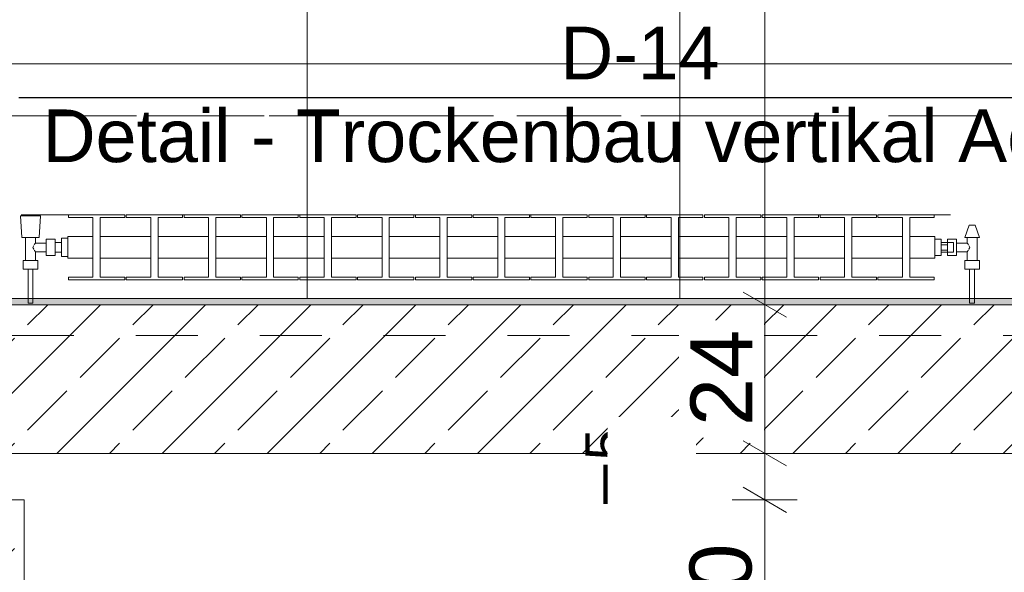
# Model space of a CAD drawing. Header units: metres. Extents: x -4 to 100, y -11 to 17.
# Tile 473 of 656: x 44.578 to 46.167, y -0.187 to 0.705. Entities that reach past the tile are written whole.
import ezdxf

# ---------------------------------------------------------------- set-up
doc = ezdxf.new("R2010")
doc.units = ezdxf.units.M
doc.header["$MEASUREMENT"] = 0
for name, pattern in [('Achse', [0.2, 0.1, -0.05, 0, -0.05]), ('Strichlinie doppelt', [0.546806, 0.264583, -0.105833, 0.070556, -0.105833]), ('Strichlinie eng', [0.115, 0.075, -0.04]), ('Untersicht', [0.1, 0.075, -0.025]), ('Wipeout_Contour', [1, 0, -1])]:
    doc.linetypes.add(name, pattern=pattern)
for name, color, linetype in [('152 - Bemaßung_ Beschriftung.Ausbau', 7, 'Continuous'), ('208 - Marker.Detail', 7, 'Continuous'), ('451 - Universal.Achsen Raster', 7, 'Continuous'), ('603 - Struktur.Bodenplatte_ Decke Roh', 7, 'Continuous'), ('605 - Struktur.Wand Innen', 7, 'Continuous'), ('607 - Struktur.Stütze', 7, 'Continuous'), ('608 - Struktur.Träger', 7, 'Continuous'), ('Neubau_152 - Bemaßung_ Beschriftung.Ausbau', 7, 'Continuous'), ('Neubau_650 - Abdeckung.Fußboden Aufbau', 7, 'Continuous'), ('Neubau_653 - Abdeckung.TB Verkofferung', 7, 'Continuous'), ('Neubau_801 - HKLSE.Heizung_ Klima_ Lüftung', 7, 'Continuous')]:
    doc.layers.add(name, color=color, linetype=linetype)
doc.styles.add('ERSTELLTER_STIL_2', font='txt')
doc.dimstyles.new('ERSTELLTER_STIL__3', dxfattribs={"dimtxt": 0.1, "dimasz": 0.0532, "dimexe": 0.18, "dimexo": 0.0625, "dimgap": 0, "dimtad": 1, "dimzin": 0, "dimdsep": 46, "dimtxsty": 'ERSTELLTER_STIL_2', "dimblk": 'ARROWHEAD_2', "dimblk1": 'ARROWHEAD_2', "dimblk2": 'ARROWHEAD_2', "dimcen": 0.09, "dimse1": 1, "dimse2": 1, "dimclrd": 7, "dimclre": 7, "dimclrt": 7, "dimazin": 0, "dimtfac": 1, "dimtdec": 4, "dimtmove": 0, "dimatfit": 3, "dimfxl": 1, "dimtolj": 1, "dimtzin": 0, "dimarcsym": 0})
doc.dimstyles.new('ERSTELLTER_STIL__4', dxfattribs={"dimtxt": 0.1, "dimasz": 0.0532, "dimexe": 0.18, "dimexo": 0.0625, "dimgap": 0, "dimtad": 1, "dimzin": 0, "dimdsep": 46, "dimtxsty": 'ERSTELLTER_STIL_2', "dimblk": 'ARROWHEAD_2', "dimblk1": 'ARROWHEAD_2', "dimblk2": 'ARROWHEAD_2', "dimcen": 0.09, "dimse1": 1, "dimse2": 1, "dimclrd": 7, "dimclre": 7, "dimclrt": 7, "dimazin": 0, "dimtfac": 1, "dimtdec": 4, "dimtmove": 2, "dimatfit": 3, "dimfxl": 1, "dimtolj": 1, "dimtzin": 0, "dimarcsym": 0})
doc.dimstyles.new('ERSTELLTER_STIL__5', dxfattribs={"dimtxt": 0.1, "dimasz": 0.0532, "dimexe": 0.18, "dimexo": 0.0625, "dimgap": 0, "dimtad": 1, "dimtih": 1, "dimtoh": 1, "dimzin": 0, "dimdsep": 46, "dimtxsty": 'ERSTELLTER_STIL_2', "dimblk": 'ARROWHEAD_2', "dimblk1": 'ARROWHEAD_2', "dimblk2": 'ARROWHEAD_2', "dimcen": 0.09, "dimse1": 1, "dimse2": 1, "dimclrd": 7, "dimclre": 7, "dimclrt": 7, "dimazin": 0, "dimtfac": 1, "dimtdec": 4, "dimtmove": 0, "dimatfit": 3, "dimfxl": 1, "dimtolj": 1, "dimtzin": 0, "dimarcsym": 0})
doc.dimstyles.new('ERSTELLTER_STIL__9', dxfattribs={"dimtxt": 0.18, "dimasz": 0.02736, "dimexe": 0.18, "dimexo": 0.0625, "dimgap": 0, "dimtad": 0, "dimtih": 1, "dimtoh": 1, "dimdec": 4, "dimzin": 0, "dimdsep": 46, "dimcen": 0.09, "dimadec": 0, "dimazin": 0, "dimtfac": 1, "dimtdec": 4, "dimtmove": 0, "dimatfit": 3, "dimldrblk": 'ARROWHEAD_11', "dimfxl": 1, "dimtolj": 1, "dimtzin": 0, "dimarcsym": 0})
pattern_1 = [(45, (0, 0), (-0.0848528, 0.0848528), []), (45, (-0.04243, 0.04243), (-0.0848528, 0.0848528), [0.09, -0.03])]

# ---------------------------------------------------------------- blocks, each defined once
blk = doc.blocks.new('ARROWHEAD_11')
at = {"color": 0, "linetype": 'Continuous', "lineweight": 0}
blk.add_line((0, 0), (-1, 0), dxfattribs=at)
at = {"color": 0, "linetype": 'Continuous', "lineweight": 0, "const_width": 0.25, "flags": 128}
blk.add_lwpolyline([(-0.125, 0, 1), (0.125, 0, 1)], format="xyb", close=True, dxfattribs=at)
blk = doc.blocks.new('*D467')
at = {"layer": '152 - Bemaßung_ Beschriftung.Ausbau', "color": 7, "linetype": 'Continuous', "lineweight": 5}
for p, q in [((43.74, -4.1125), (43.74, -4.0075)), ((43.1602, -4.025), (43.1198, -4.095)), ((43.7602, -4.025), (43.7198, -4.095)), ((43.14, -4.06), (43.74, -4.06)), ((43.74, -4.06), (53.1225, -4.06))]:
    blk.add_line(p, q, dxfattribs=at)
at = {"layer": '152 - Bemaßung_ Beschriftung.Ausbau', "color": 7, "lineweight": 5, "insert": (43.3641, -4.04), "char_height": 0.1, "attachment_point": 7, "style": 'ERSTELLTER_STIL_2'}
blk.add_mtext('\\A1;{\\pql;\\fArial|b0|i0|c0|p38;60}', dxfattribs=at)
blk = doc.blocks.new('ARROWHEAD_2')
at = {"color": 0, "linetype": 'Continuous', "lineweight": 0}
for p, q in [((-0.378, -0.655), (0.378, 0.655)), ((0, 0), (-1, 0))]:
    blk.add_line(p, q, dxfattribs=at)
blk = doc.blocks.new('*D468')
at = {"layer": '152 - Bemaßung_ Beschriftung.Ausbau', "color": 7, "linetype": 'Continuous', "lineweight": 5}
for p, q in [((53.1225, -4.1125), (53.1225, -4.0075)), ((43.7602, -4.025), (43.7198, -4.095)), ((53.1427, -4.025), (53.1023, -4.095)), ((43.74, -4.06), (53.1225, -4.06)), ((53.1225, -4.06), (55.15, -4.06))]:
    blk.add_line(p, q, dxfattribs=at)
at = {"layer": '152 - Bemaßung_ Beschriftung.Ausbau', "color": 7, "lineweight": 5, "insert": (48.2481, -4.0594), "char_height": 0.1, "attachment_point": 7, "style": 'ERSTELLTER_STIL_2'}
blk.add_mtext('\\A1;{\\pql;\\fArial|b0|i0|c0|p38;9,38\\fArial|b0|i0|c0|p38;\\A1{\\H.66x;\\S25^  ;}}', dxfattribs=at)
blk = doc.blocks.new('*D505')
at = {"layer": '152 - Bemaßung_ Beschriftung.Ausbau', "color": 7, "linetype": 'Continuous', "lineweight": 5}
for p, q in [((43.965, -4.6125), (43.965, -4.5075)), ((43.8852, -4.525), (43.8448, -4.595)), ((43.9852, -4.525), (43.9448, -4.595)), ((43.865, -4.56), (43.965, -4.56)), ((43.965, -4.56), (47.16, -4.56))]:
    blk.add_line(p, q, dxfattribs=at)
blk = doc.blocks.new('*D506')
at = {"layer": '152 - Bemaßung_ Beschriftung.Ausbau', "color": 7, "linetype": 'Continuous', "lineweight": 5}
for p, q in [((47.16, -4.6125), (47.16, -4.5075)), ((43.9852, -4.525), (43.9448, -4.595)), ((47.1802, -4.525), (47.1398, -4.595)), ((43.965, -4.56), (47.16, -4.56)), ((47.16, -4.56), (47.315, -4.56))]:
    blk.add_line(p, q, dxfattribs=at)
at = {"layer": '152 - Bemaßung_ Beschriftung.Ausbau', "color": 7, "lineweight": 5, "char_height": 0.1, "attachment_point": 7, "style": 'ERSTELLTER_STIL_2'}
for s, insert in [('\\A1;{\\pql;\\fArial|b0|i0|c0|p38;15\\fArial|b0|i0|c0|p38;\\A1{\\H.66x;\\S5^  ;}}', (46.9379, -4.5416)), ('\\A1;{\\pql;\\fArial|b0|i0|c0|p38;3,19\\fArial|b0|i0|c0|p38;\\A1{\\H.66x;\\S5^  ;}}', (45.3794, -4.5594)), ('\\A1;{\\pql;\\fArial|b0|i0|c0|p38;10}', (43.9852, -4.54))]:
    blk.add_mtext(s, dxfattribs=dict(at, insert=insert))
blk = doc.blocks.new('*D545')
at = {"layer": '152 - Bemaßung_ Beschriftung.Ausbau', "color": 7, "linetype": 'Continuous', "lineweight": 5}
for p, q in [((43.88, -5.1125), (43.88, -5.0075)), ((43.6002, -5.025), (43.5598, -5.095)), ((43.9002, -5.025), (43.8598, -5.095)), ((43.58, -5.06), (43.88, -5.06)), ((43.88, -5.06), (47.18, -5.06))]:
    blk.add_line(p, q, dxfattribs=at)
at = {"layer": '152 - Bemaßung_ Beschriftung.Ausbau', "color": 7, "lineweight": 5, "insert": (43.6541, -5.04), "char_height": 0.1, "attachment_point": 7, "style": 'ERSTELLTER_STIL_2'}
blk.add_mtext('\\A1;{\\pql;\\fArial|b0|i0|c0|p38;30}', dxfattribs=at)
blk = doc.blocks.new('*D546')
at = {"layer": '152 - Bemaßung_ Beschriftung.Ausbau', "color": 7, "linetype": 'Continuous', "lineweight": 5}
for p, q in [((47.18, -5.1125), (47.18, -5.0075)), ((43.9002, -5.025), (43.8598, -5.095)), ((47.2002, -5.025), (47.1598, -5.095)), ((43.88, -5.06), (47.18, -5.06)), ((47.18, -5.06), (47.48, -5.06))]:
    blk.add_line(p, q, dxfattribs=at)
at = {"layer": '152 - Bemaßung_ Beschriftung.Ausbau', "color": 7, "lineweight": 5, "insert": (45.397, -5.04), "char_height": 0.1, "attachment_point": 7, "style": 'ERSTELLTER_STIL_2'}
blk.add_mtext('\\A1;{\\pql;\\fArial|b0|i0|c0|p38;3,30}', dxfattribs=at)
blk = doc.blocks.new('*D562')
at = {"layer": '152 - Bemaßung_ Beschriftung.Ausbau', "color": 7, "linetype": 'Continuous', "lineweight": 5}
for p, q in [((-0.165, -6.1125), (-0.165, -6.0075)), ((62.425, -6.1125), (62.425, -6.0075)), ((-0.1448, -6.025), (-0.1852, -6.095)), ((62.4048, -6.095), (62.4452, -6.025)), ((-0.1992, -6.06), (-0.165, -6.06)), ((-0.165, -6.06), (62.425, -6.06)), ((62.425, -6.06), (62.4593, -6.06))]:
    blk.add_line(p, q, dxfattribs=at)
at = {"layer": '152 - Bemaßung_ Beschriftung.Ausbau', "color": 7, "lineweight": 5, "insert": (30.959, -6.04), "char_height": 0.1, "attachment_point": 7, "style": 'ERSTELLTER_STIL_2'}
blk.add_mtext('\\A1;{\\pql;\\fArial|b0|i0|c0|p38;62,59}', dxfattribs=at)
blk = doc.blocks.new('*D711')
at = {"layer": '152 - Bemaßung_ Beschriftung.Ausbau', "color": 7, "linetype": 'Continuous', "lineweight": 5}
for p, q in [((45.7453, -0.0498), (45.8153, -0.0902)), ((45.8328, -0.07), (45.7278, -0.07)), ((45.7803, -0.37), (45.7803, -0.07)), ((45.7453, -0.3498), (45.8153, -0.3902)), ((45.8328, -0.37), (45.7278, -0.37)), ((45.7803, -0.4042), (45.7803, -0.37))]:
    blk.add_line(p, q, dxfattribs=at)
at = {"layer": '152 - Bemaßung_ Beschriftung.Ausbau', "color": 7, "lineweight": 5, "char_height": 0.1, "attachment_point": 7, "rotation": 90, "style": 'ERSTELLTER_STIL_2'}
for s, insert in [('\\A1;{\\pql;\\fArial|b0|i0|c0|p38;7\\fArial|b0|i0|c0|p38;\\A1{\\H.66x;\\S5^  ;}}', (45.649, -0.0839)), ('\\A1;{\\pql;\\fArial|b0|i0|c0|p38;30}', (45.7603, -0.2959))]:
    blk.add_mtext(s, dxfattribs=dict(at, insert=insert))
at = {"color": 254, "linetype": 'Wipeout_Contour', "lineweight": 0, "ltscale": 182.403055}
blk.add_wipeout([(45.6694, -0.1053), (45.6694, 0.0635), (45.5265, 0.0635), (45.5265, -0.1053)], dxfattribs=at).dxf.layer = '152 - Bemaßung_ Beschriftung.Ausbau'
blk = doc.blocks.new('*D712')
at = {"layer": '152 - Bemaßung_ Beschriftung.Ausbau', "color": 7, "linetype": 'Continuous', "lineweight": 5}
for p, q in [((45.7453, 0.0252), (45.8153, -0.0152)), ((45.7803, -0.07), (45.7803, 0.005)), ((45.7453, -0.0498), (45.8153, -0.0902)), ((45.8328, -0.07), (45.7278, -0.07))]:
    blk.add_line(p, q, dxfattribs=at)
at = {"color": 254, "linetype": 'Wipeout_Contour', "lineweight": 0, "ltscale": 182.403055}
blk.add_wipeout([(45.6694, -0.1053), (45.6694, 0.0635), (45.5265, 0.0635), (45.5265, -0.1053)], dxfattribs=at).dxf.layer = '152 - Bemaßung_ Beschriftung.Ausbau'
blk = doc.blocks.new('*D713')
at = {"layer": '152 - Bemaßung_ Beschriftung.Ausbau', "color": 7, "linetype": 'Continuous', "lineweight": 5}
for p, q in [((45.7803, 0.245), (45.7803, 3.72)), ((45.7453, 0.2652), (45.8153, 0.2248)), ((45.8328, 0.245), (45.7278, 0.245)), ((45.7803, 0.005), (45.7803, 0.245)), ((45.7453, 0.0252), (45.8153, -0.0152)), ((45.8328, 0.005), (45.7278, 0.005)), ((45.7803, -0.07), (45.7803, 0.005))]:
    blk.add_line(p, q, dxfattribs=at)
at = {"color": 254, "linetype": 'Wipeout_Contour', "lineweight": 0, "ltscale": 182.403055}
blk.add_wipeout([(45.6694, -0.1053), (45.6694, 0.0635), (45.5265, 0.0635), (45.5265, -0.1053)], dxfattribs=at).dxf.layer = '152 - Bemaßung_ Beschriftung.Ausbau'
at = {"color": 254, "linetype": 'Wipeout_Contour', "lineweight": 0, "ltscale": 182.853328}
blk.add_wipeout([(45.7791, 0.0304), (45.7791, 0.2196), (45.6416, 0.2196), (45.6416, 0.0304)], dxfattribs=at).dxf.layer = '152 - Bemaßung_ Beschriftung.Ausbau'
at = {"layer": '152 - Bemaßung_ Beschriftung.Ausbau', "color": 7, "lineweight": 5, "insert": (45.7603, 0.0491), "char_height": 0.1, "attachment_point": 7, "rotation": 90, "style": 'ERSTELLTER_STIL_2'}
blk.add_mtext('\\A1;{\\pql;\\fArial|b0|i0|c0|p38;24}', dxfattribs=at)
blk = doc.blocks.new('*D714')
at = {"layer": '152 - Bemaßung_ Beschriftung.Ausbau', "color": 7, "linetype": 'Continuous', "lineweight": 5}
for p, q in [((45.7453, 3.7402), (45.8153, 3.6998)), ((45.8328, 3.72), (45.7278, 3.72)), ((45.7803, 0.245), (45.7803, 3.72)), ((45.7453, 0.2652), (45.8153, 0.2248))]:
    blk.add_line(p, q, dxfattribs=at)
at = {"layer": '152 - Bemaßung_ Beschriftung.Ausbau', "color": 7, "lineweight": 5, "char_height": 0.1, "attachment_point": 7, "rotation": 90, "style": 'ERSTELLTER_STIL_2'}
for s, insert in [('\\A1;{\\pql;\\fArial|b0|i0|c0|p38;17\\fArial|b0|i0|c0|p38;\\A1{\\H.66x;\\S5^  ;}}', (45.7614, 3.4979)), ('\\A1;{\\pql;\\fArial|b0|i0|c0|p38;3,47\\fArial|b0|i0|c0|p38;\\A1{\\H.66x;\\S5^  ;}}', (45.7797, 1.7235))]:
    blk.add_mtext(s, dxfattribs=dict(at, insert=insert))
blk = doc.blocks.new('*D719')
at = {"layer": '152 - Bemaßung_ Beschriftung.Ausbau', "color": 7, "linetype": 'Continuous', "lineweight": 5}
for p, q in [((44.3062, 0.8602), (44.3762, 0.8198)), ((44.3412, 0.71), (44.3412, 0.84)), ((44.3062, 0.7302), (44.3762, 0.6898))]:
    blk.add_line(p, q, dxfattribs=at)
blk = doc.blocks.new('*D749')
at = {"layer": '152 - Bemaßung_ Beschriftung.Ausbau', "color": 7, "linetype": 'Continuous', "lineweight": 5}
for p, q in [((44.13, -5.6125), (44.13, -5.5075)), ((43.9102, -5.525), (43.8698, -5.595)), ((44.1502, -5.525), (44.1098, -5.595)), ((43.89, -5.56), (44.13, -5.56)), ((44.13, -5.56), (52.1, -5.56))]:
    blk.add_line(p, q, dxfattribs=at)
at = {"layer": '152 - Bemaßung_ Beschriftung.Ausbau', "color": 7, "lineweight": 5, "insert": (43.9341, -5.54), "char_height": 0.1, "attachment_point": 7, "style": 'ERSTELLTER_STIL_2'}
blk.add_mtext('\\A1;{\\pql;\\fArial|b0|i0|c0|p38;24}', dxfattribs=at)
blk = doc.blocks.new('*D750')
at = {"layer": '152 - Bemaßung_ Beschriftung.Ausbau', "color": 7, "linetype": 'Continuous', "lineweight": 5}
for p, q in [((52.1, -5.6125), (52.1, -5.5075)), ((44.1502, -5.525), (44.1098, -5.595)), ((52.1202, -5.525), (52.0798, -5.595)), ((44.13, -5.56), (52.1, -5.56)), ((52.1, -5.56), (52.285, -5.56))]:
    blk.add_line(p, q, dxfattribs=at)
at = {"layer": '152 - Bemaßung_ Beschriftung.Ausbau', "color": 7, "lineweight": 5, "char_height": 0.1, "attachment_point": 7, "style": 'ERSTELLTER_STIL_2'}
for s, insert in [('\\A1;{\\pql;\\fArial|b0|i0|c0|p38;18\\fArial|b0|i0|c0|p38;\\A1{\\H.66x;\\S5^  ;}}', (52.0931, -5.5521)), ('\\A1;{\\pql;\\fArial|b0|i0|c0|p38;7,97}', (47.982, -5.54))]:
    blk.add_mtext(s, dxfattribs=dict(at, insert=insert))

msp = doc.modelspace()

# ---------------------------------------------------------------- hatches: boundary and pattern name
at = {"layer": '605 - Struktur.Wand Innen', "linetype": 'Continuous', "lineweight": 0, "true_color": 0x000000}
h = msp.add_hatch(dxfattribs=at)
h.set_pattern_fill('Gips_0001', color=18, style=0, pattern_type=2)
h.set_pattern_definition([(45, (0, 0), (-0.01767767, 0.01767767), [0, -0.025])])
h.paths.add_polyline_path([(44.14, 0.245), (47.17, 0.245), (47.17, 0.255), (44.14, 0.255)])
h = msp.add_hatch(dxfattribs=at)
h.set_pattern_fill('Beton__Stahlbeton_0001', color=18, style=0, pattern_type=2)
h.set_pattern_definition(pattern_1)
h.paths.add_polyline_path([(44.14, 0.005), (52.295, 0.005), (52.295, 0.245), (44.14, 0.245)])
at = {"layer": '607 - Struktur.Stütze', "linetype": 'Continuous', "lineweight": 0, "true_color": 0x000000}
h = msp.add_hatch(dxfattribs=at)
h.set_pattern_fill('Beton__Stahlbeton_0001', color=18, style=0, pattern_type=2)
h.set_pattern_definition(pattern_1)
h.paths.add_polyline_path([(44.585, -0.37), (44.585, -0.07), (44.135, -0.07), (44.135, -0.37)])
at = {"layer": 'Neubau_650 - Abdeckung.Fußboden Aufbau', "linetype": 'Continuous', "lineweight": 13, "true_color": 0xafafaf}
h = msp.add_hatch(dxfattribs=at)
h.set_pattern_fill('Raster_60x60_Fuge_2mm_0001', color=253, style=0, pattern_type=2)
h.set_pattern_definition([(0, (46.245, 3.6435), (0, 0.602), []), (90, (46.245, 3.6435), (-0.602, 0), [])])
h.paths.add_polyline_path([(47.16, 3.72), (43.965, 3.72), (43.965, 0.505), (44.215, 0.505), (44.215, 0.255), (47.16, 0.255)])

# ---------------------------------------------------------------- linework, layer by layer
at = {"layer": '208 - Marker.Detail', "color": 30, "linetype": 'Continuous', "lineweight": 25, "true_color": 0xff6e00}
msp.add_line((44.576, 0.5796), (46.576, 0.5796), dxfattribs=at)
at = {"layer": '451 - Universal.Achsen Raster', "color": 160, "linetype": 'Strichlinie doppelt', "lineweight": 9, "true_color": 0x3232ff}
msp.add_line((64.935, 0.55), (-3.175, 0.55), dxfattribs=at)
at = {"layer": '603 - Struktur.Bodenplatte_ Decke Roh', "color": 7, "linetype": 'Strichlinie eng', "lineweight": 18, "flags": 128}
msp.add_lwpolyline([(55.11, 0.005), (43.89, 0.005)], dxfattribs=at)
at = {"layer": '605 - Struktur.Wand Innen', "color": 7, "linetype": 'Continuous', "lineweight": 13}
msp.add_line((52.295, 0.245), (44.14, 0.245), dxfattribs=at)
at = {"layer": '605 - Struktur.Wand Innen', "color": 7, "linetype": 'Continuous', "lineweight": 5, "flags": 128}
msp.add_lwpolyline([(47.17, 0.255), (44.14, 0.255)], dxfattribs=at)
at = {"layer": '605 - Struktur.Wand Innen', "color": 7, "linetype": 'Continuous', "lineweight": 18, "flags": 128}
msp.add_lwpolyline([(52.1, 0.005), (44.14, 0.005)], dxfattribs=at)
at = {"layer": '605 - Struktur.Wand Innen', "color": 7, "linetype": 'Continuous', "lineweight": 13, "flags": 128}
msp.add_lwpolyline([(44.14, 0.005), (52.295, 0.005)], dxfattribs=at)
at = {"layer": '607 - Struktur.Stütze', "color": 7, "linetype": 'Continuous', "lineweight": 13, "flags": 128}
msp.add_lwpolyline([(44.585, -0.37), (44.585, -0.07), (44.135, -0.07), (44.135, -0.37)], close=True, dxfattribs=at)
at = {"layer": '608 - Struktur.Träger', "color": 7, "linetype": 'Achse', "lineweight": 9}
msp.add_line((0.38, 0.55), (61.88, 0.55), dxfattribs=at)
at = {"layer": '608 - Struktur.Träger', "color": 7, "linetype": 'Untersicht', "lineweight": 13}
msp.add_line((0.38, 0.39), (61.88, 0.39), dxfattribs=at)
at = {"layer": 'Neubau_650 - Abdeckung.Fußboden Aufbau', "color": 1, "linetype": 'Continuous', "lineweight": 13, "flags": 128}
msp.add_lwpolyline([(47.16, 3.72), (47.16, 0.255), (44.215, 0.255), (44.215, 0.505), (43.965, 0.505), (43.965, 3.72), (45.86, 3.72)], dxfattribs=at)
at = {"layer": 'Neubau_653 - Abdeckung.TB Verkofferung', "color": 1, "linetype": 'Untersicht', "lineweight": 9}
msp.add_line((43.965, 0.195), (51.8, 0.195), dxfattribs=at)
at = {"layer": 'Neubau_801 - HKLSE.Heizung_ Klima_ Lüftung', "color": 1, "linetype": 'Continuous', "lineweight": 5}
for p, q in [((44.5837, 0.3885), (44.579, 0.3885)), ((44.579, 0.3885), (44.5837, 0.3885)), ((44.581, 0.3535), (44.579, 0.3885)), ((44.595, 0.3885), (44.5837, 0.3885)), ((44.5837, 0.3885), (44.595, 0.3885)), ((44.6063, 0.3885), (44.595, 0.3885)), ((44.595, 0.3885), (44.6063, 0.3885)), ((44.6063, 0.3885), (44.611, 0.3885)), ((44.611, 0.3885), (44.6063, 0.3885)), ((44.609, 0.3535), (44.611, 0.3885)), ((44.6562, 0.39), (44.7472, 0.39)), ((44.6562, 0.3856), (44.6562, 0.39)), ((44.6562, 0.39), (44.7472, 0.39)), ((44.6562, 0.3856), (44.6562, 0.39)), ((44.6958, 0.3856), (44.6562, 0.3856)), ((44.6958, 0.2894), (44.6958, 0.3856)), ((44.7472, 0.3856), (44.7075, 0.3856)), ((44.7075, 0.3856), (44.7075, 0.2894)), ((44.7472, 0.39), (44.7472, 0.3856)), ((44.7495, 0.39), (44.8405, 0.39)), ((44.7495, 0.3856), (44.7495, 0.39)), ((44.7495, 0.39), (44.8405, 0.39)), ((44.7495, 0.3856), (44.7495, 0.39)), ((44.7892, 0.3856), (44.7495, 0.3856)), ((44.7892, 0.2894), (44.7892, 0.3856)), ((44.8405, 0.3856), (44.8008, 0.3856)), ((44.8008, 0.3856), (44.8008, 0.2894)), ((44.8405, 0.39), (44.8405, 0.3856)), ((44.8405, 0.39), (44.8405, 0.3856)), ((44.8428, 0.39), (44.9338, 0.39)), ((44.8428, 0.39), (44.9338, 0.39)), ((44.8428, 0.3856), (44.8428, 0.39)), ((44.8825, 0.3856), (44.8428, 0.3856)), ((44.8825, 0.2894), (44.8825, 0.3856)), ((44.9338, 0.3856), (44.8942, 0.3856)), ((44.8942, 0.3856), (44.8942, 0.2894)), ((44.9338, 0.39), (44.9338, 0.3856)), ((44.9338, 0.39), (44.9338, 0.3856)), ((44.9362, 0.39), (45.0272, 0.39)), ((44.9362, 0.39), (45.0272, 0.39)), ((44.9362, 0.3856), (44.9362, 0.39)), ((44.9758, 0.3856), (44.9362, 0.3856)), ((44.9758, 0.2894), (44.9758, 0.3856)), ((45.0272, 0.3856), (44.9875, 0.3856)), ((44.9875, 0.3856), (44.9875, 0.2894)), ((45.0272, 0.39), (45.0272, 0.3856)), ((45.0295, 0.39), (45.1205, 0.39)), ((45.0295, 0.3856), (45.0295, 0.39)), ((45.0295, 0.39), (45.1205, 0.39)), ((45.0295, 0.3856), (45.0295, 0.39)), ((45.0692, 0.3856), (45.0295, 0.3856)), ((45.0692, 0.2894), (45.0692, 0.3856)), ((45.1205, 0.3856), (45.0808, 0.3856)), ((45.0808, 0.3856), (45.0808, 0.2894)), ((45.1205, 0.39), (45.1205, 0.3856)), ((45.1205, 0.39), (45.1205, 0.3856)), ((45.1228, 0.39), (45.2138, 0.39)), ((45.1228, 0.39), (45.2138, 0.39)), ((45.1228, 0.3856), (45.1228, 0.39)), ((45.1625, 0.3856), (45.1228, 0.3856)), ((45.1625, 0.2894), (45.1625, 0.3856)), ((45.2138, 0.3856), (45.1742, 0.3856)), ((45.1742, 0.3856), (45.1742, 0.2894)), ((45.2138, 0.39), (45.2138, 0.3856)), ((45.2162, 0.39), (45.3072, 0.39)), ((45.2162, 0.3856), (45.2162, 0.39)), ((45.2162, 0.39), (45.3072, 0.39)), ((45.2162, 0.3856), (45.2162, 0.39)), ((45.2558, 0.3856), (45.2162, 0.3856)), ((45.2558, 0.2894), (45.2558, 0.3856)), ((45.3072, 0.3856), (45.2675, 0.3856)), ((45.2675, 0.3856), (45.2675, 0.2894)), ((45.3072, 0.39), (45.3072, 0.3856)), ((45.3095, 0.39), (45.4005, 0.39)), ((45.3095, 0.39), (45.4005, 0.39)), ((45.3095, 0.3856), (45.3095, 0.39)), ((45.3492, 0.3856), (45.3095, 0.3856)), ((45.3492, 0.2894), (45.3492, 0.3856)), ((45.4005, 0.3856), (45.3608, 0.3856)), ((45.3608, 0.3856), (45.3608, 0.2894)), ((45.4005, 0.39), (45.4005, 0.3856)), ((45.4005, 0.39), (45.4005, 0.3856)), ((45.4028, 0.39), (45.4938, 0.39)), ((45.4028, 0.39), (45.4938, 0.39)), ((45.4028, 0.3856), (45.4028, 0.39)), ((45.4425, 0.3856), (45.4028, 0.3856)), ((45.4425, 0.2894), (45.4425, 0.3856)), ((45.4938, 0.3856), (45.4542, 0.3856)), ((45.4542, 0.3856), (45.4542, 0.2894)), ((45.4938, 0.39), (45.4938, 0.3856)), ((45.4938, 0.39), (45.4938, 0.3856)), ((45.4962, 0.39), (45.5872, 0.39)), ((45.4962, 0.3856), (45.4962, 0.39)), ((45.4962, 0.39), (45.5872, 0.39)), ((45.4962, 0.3856), (45.4962, 0.39)), ((45.5358, 0.3856), (45.4962, 0.3856)), ((45.5358, 0.2894), (45.5358, 0.3856)), ((45.5872, 0.3856), (45.5475, 0.3856)), ((45.5475, 0.3856), (45.5475, 0.2894)), ((45.5872, 0.39), (45.5872, 0.3856)), ((45.5895, 0.39), (45.6805, 0.39)), ((45.5895, 0.39), (45.6805, 0.39)), ((45.5895, 0.3856), (45.5895, 0.39)), ((45.6292, 0.3856), (45.5895, 0.3856)), ((45.6292, 0.2894), (45.6292, 0.3856)), ((45.6805, 0.3856), (45.6408, 0.3856)), ((45.6408, 0.3856), (45.6408, 0.2894)), ((45.6805, 0.39), (45.6805, 0.3856)), ((45.6828, 0.39), (45.7738, 0.39)), ((45.6828, 0.39), (45.7738, 0.39)), ((45.6828, 0.3856), (45.6828, 0.39)), ((45.7225, 0.3856), (45.6828, 0.3856)), ((45.7225, 0.2894), (45.7225, 0.3856)), ((45.7738, 0.3856), (45.7342, 0.3856)), ((45.7342, 0.3856), (45.7342, 0.2894)), ((45.7738, 0.39), (45.7738, 0.3856)), ((45.7738, 0.39), (45.7738, 0.3856)), ((45.7762, 0.39), (45.8672, 0.39)), ((45.7762, 0.3856), (45.7762, 0.39)), ((45.7762, 0.39), (45.8672, 0.39)), ((45.7762, 0.3856), (45.7762, 0.39)), ((45.8158, 0.3856), (45.7762, 0.3856)), ((45.8158, 0.2894), (45.8158, 0.3856)), ((45.8672, 0.3856), (45.8275, 0.3856)), ((45.8275, 0.3856), (45.8275, 0.2894)), ((45.8672, 0.39), (45.8672, 0.3856)), ((45.8695, 0.39), (45.9605, 0.39)), ((45.8695, 0.3856), (45.8695, 0.39)), ((45.8695, 0.39), (45.9605, 0.39)), ((45.8695, 0.3856), (45.8695, 0.39)), ((45.9092, 0.3856), (45.8695, 0.3856)), ((45.9092, 0.2894), (45.9092, 0.3856)), ((45.9605, 0.3856), (45.9208, 0.3856)), ((45.9208, 0.3856), (45.9208, 0.2894)), ((45.9605, 0.39), (45.9605, 0.3856)), ((45.9605, 0.39), (45.9605, 0.3856)), ((45.9628, 0.39), (46.0538, 0.39)), ((45.9628, 0.3856), (45.9628, 0.39)), ((45.9628, 0.39), (46.0538, 0.39)), ((45.9628, 0.3856), (45.9628, 0.39)), ((46.0025, 0.3856), (45.9628, 0.3856)), ((46.0025, 0.2894), (46.0025, 0.3856)), ((46.0538, 0.3856), (46.0142, 0.3856)), ((46.0142, 0.3856), (46.0142, 0.2894)), ((46.0538, 0.39), (46.0538, 0.3856)), ((46.103, 0.3535), (46.11, 0.3735)), ((46.11, 0.3735), (46.1115, 0.3735)), ((46.1115, 0.3735), (46.115, 0.3735)), ((46.115, 0.3735), (46.1185, 0.3735)), ((46.1185, 0.3735), (46.12, 0.3735)), ((46.127, 0.3535), (46.12, 0.3735)), ((44.5851, 0.3535), (44.581, 0.3535)), ((44.595, 0.3535), (44.5851, 0.3535)), ((44.587, 0.3165), (44.587, 0.3535)), ((44.6049, 0.3535), (44.595, 0.3535)), ((44.603, 0.3445), (44.603, 0.3535)), ((44.609, 0.3535), (44.6049, 0.3535)), ((44.62, 0.344), (44.62, 0.3505)), ((44.62, 0.3505), (44.635, 0.3505)), ((44.635, 0.344), (44.635, 0.3505)), ((44.645, 0.3375), (44.645, 0.3522)), ((44.645, 0.3522), (44.655, 0.3522)), ((44.645, 0.3522), (44.655, 0.3522)), ((44.645, 0.3375), (44.645, 0.3522)), ((44.645, 0.3522), (44.655, 0.3522)), ((44.645, 0.3522), (44.655, 0.3522)), ((44.655, 0.3499), (44.655, 0.355)), ((44.655, 0.355), (44.6958, 0.355)), ((44.655, 0.3375), (44.655, 0.3499)), ((44.7075, 0.355), (44.7892, 0.355)), ((44.8008, 0.355), (44.8825, 0.355)), ((44.8942, 0.355), (44.9758, 0.355)), ((44.9875, 0.355), (45.0692, 0.355)), ((45.0808, 0.355), (45.1625, 0.355)), ((45.1742, 0.355), (45.2558, 0.355)), ((45.2675, 0.355), (45.3492, 0.355)), ((45.3608, 0.355), (45.4425, 0.355)), ((45.4542, 0.355), (45.5358, 0.355)), ((45.5475, 0.355), (45.6292, 0.355)), ((45.6408, 0.355), (45.7225, 0.355)), ((45.7342, 0.355), (45.8158, 0.355)), ((45.8275, 0.355), (45.9092, 0.355)), ((45.9208, 0.355), (46.0025, 0.355)), ((46.0142, 0.355), (46.055, 0.355)), ((46.055, 0.3499), (46.055, 0.355)), ((46.055, 0.3505), (46.065, 0.3505)), ((46.055, 0.3505), (46.065, 0.3505)), ((46.055, 0.3505), (46.065, 0.3505)), ((46.055, 0.3505), (46.065, 0.3505)), ((46.055, 0.3375), (46.055, 0.3499)), ((46.065, 0.3375), (46.065, 0.3505)), ((46.075, 0.344), (46.075, 0.3505)), ((46.075, 0.3505), (46.075, 0.3455)), ((46.09, 0.3505), (46.075, 0.3505)), ((46.09, 0.344), (46.09, 0.3505)), ((46.103, 0.3535), (46.1065, 0.3535)), ((46.1065, 0.3535), (46.115, 0.3535)), ((46.107, 0.3445), (46.107, 0.3535)), ((46.115, 0.3535), (46.1235, 0.3535)), ((46.123, 0.3165), (46.123, 0.3535)), ((46.1235, 0.3535), (46.127, 0.3535)), ((44.5989, 0.3375), (44.6003, 0.3404)), ((44.6003, 0.3346), (44.5989, 0.3375)), ((44.6008, 0.3414), (44.6013, 0.3424)), ((44.6013, 0.3424), (44.603, 0.3445)), ((44.603, 0.3445), (44.62, 0.3445)), ((44.62, 0.331), (44.62, 0.344)), ((44.635, 0.3455), (44.645, 0.3455)), ((44.635, 0.331), (44.635, 0.344)), ((44.645, 0.3432), (44.645, 0.3455)), ((44.645, 0.3375), (44.645, 0.3432)), ((44.645, 0.3228), (44.645, 0.3375)), ((44.645, 0.3228), (44.645, 0.3375)), ((44.645, 0.3318), (44.645, 0.3375)), ((44.655, 0.3251), (44.655, 0.3375)), ((46.055, 0.3251), (46.055, 0.3375)), ((46.075, 0.3455), (46.065, 0.3455)), ((46.065, 0.3418), (46.075, 0.3418)), ((46.065, 0.3245), (46.065, 0.3375)), ((46.075, 0.3432), (46.075, 0.3455)), ((46.075, 0.3455), (46.085, 0.3455)), ((46.075, 0.3432), (46.075, 0.3455)), ((46.075, 0.3418), (46.075, 0.344)), ((46.075, 0.3375), (46.075, 0.3432)), ((46.075, 0.3418), (46.075, 0.3432)), ((46.075, 0.3375), (46.075, 0.3418)), ((46.075, 0.3332), (46.075, 0.3375)), ((46.075, 0.3318), (46.075, 0.3375)), ((46.085, 0.3432), (46.085, 0.3455)), ((46.085, 0.3375), (46.085, 0.3432)), ((46.085, 0.3318), (46.085, 0.3375)), ((46.107, 0.3445), (46.09, 0.3445)), ((46.09, 0.331), (46.09, 0.344)), ((46.1087, 0.3424), (46.107, 0.3445)), ((46.1092, 0.3414), (46.1087, 0.3424)), ((46.1111, 0.3375), (46.1097, 0.3404)), ((46.1097, 0.3346), (46.1111, 0.3375)), ((44.6013, 0.3326), (44.6008, 0.3336)), ((44.603, 0.3305), (44.6013, 0.3326)), ((44.603, 0.3165), (44.603, 0.3305)), ((44.603, 0.3305), (44.62, 0.3305)), ((44.62, 0.3245), (44.62, 0.331)), ((44.62, 0.3245), (44.635, 0.3245)), ((44.635, 0.3245), (44.635, 0.331)), ((44.635, 0.3295), (44.645, 0.3295)), ((44.645, 0.3295), (44.645, 0.3318)), ((44.645, 0.3228), (44.655, 0.3228)), ((44.645, 0.3228), (44.655, 0.3228)), ((44.655, 0.32), (44.655, 0.3251)), ((44.655, 0.32), (44.6958, 0.32)), ((44.7075, 0.32), (44.7892, 0.32)), ((44.8008, 0.32), (44.8825, 0.32)), ((44.8942, 0.32), (44.9758, 0.32)), ((44.9875, 0.32), (45.0692, 0.32)), ((45.0808, 0.32), (45.1625, 0.32)), ((45.1742, 0.32), (45.2558, 0.32)), ((45.2675, 0.32), (45.3492, 0.32)), ((45.3608, 0.32), (45.4425, 0.32)), ((45.4542, 0.32), (45.5358, 0.32)), ((45.5475, 0.32), (45.6292, 0.32)), ((45.6408, 0.32), (45.7225, 0.32)), ((45.7342, 0.32), (45.8158, 0.32)), ((45.8275, 0.32), (45.9092, 0.32)), ((45.9208, 0.32), (46.0025, 0.32)), ((46.0142, 0.32), (46.055, 0.32)), ((46.055, 0.32), (46.055, 0.3251)), ((46.055, 0.3245), (46.065, 0.3245)), ((46.065, 0.3332), (46.075, 0.3332)), ((46.075, 0.3295), (46.065, 0.3295)), ((46.075, 0.331), (46.075, 0.3332)), ((46.075, 0.3318), (46.075, 0.3332)), ((46.075, 0.3295), (46.075, 0.3318)), ((46.075, 0.3295), (46.075, 0.3318)), ((46.075, 0.3245), (46.075, 0.331)), ((46.075, 0.3295), (46.085, 0.3295)), ((46.075, 0.3295), (46.075, 0.3245)), ((46.09, 0.3245), (46.075, 0.3245)), ((46.085, 0.3295), (46.085, 0.3318)), ((46.09, 0.3245), (46.09, 0.331)), ((46.107, 0.3305), (46.09, 0.3305)), ((46.107, 0.3305), (46.1087, 0.3326)), ((46.107, 0.3165), (46.107, 0.3305)), ((46.1087, 0.3326), (46.1092, 0.3336)), ((44.589, 0.3165), (44.583, 0.3165)), ((44.583, 0.3025), (44.583, 0.3165)), ((44.589, 0.3025), (44.583, 0.3025)), ((44.601, 0.3165), (44.589, 0.3165)), ((44.601, 0.3025), (44.589, 0.3025)), ((44.591, 0.2475), (44.591, 0.3025)), ((44.5922, 0.3025), (44.591, 0.3025)), ((44.595, 0.3025), (44.5922, 0.3025)), ((44.5978, 0.3025), (44.595, 0.3025)), ((44.599, 0.3025), (44.5978, 0.3025)), ((44.599, 0.2475), (44.599, 0.3025)), ((44.607, 0.3165), (44.601, 0.3165)), ((44.607, 0.3025), (44.601, 0.3025)), ((44.607, 0.3025), (44.607, 0.3165)), ((46.103, 0.3165), (46.109, 0.3165)), ((46.103, 0.3025), (46.103, 0.3165)), ((46.103, 0.3025), (46.109, 0.3025)), ((46.109, 0.3165), (46.121, 0.3165)), ((46.109, 0.3025), (46.121, 0.3025)), ((46.111, 0.2475), (46.111, 0.3025)), ((46.111, 0.3025), (46.1122, 0.3025)), ((46.1122, 0.3025), (46.115, 0.3025)), ((46.115, 0.3025), (46.1178, 0.3025)), ((46.1178, 0.3025), (46.119, 0.3025)), ((46.119, 0.2475), (46.119, 0.3025)), ((46.121, 0.3165), (46.127, 0.3165)), ((46.121, 0.3025), (46.127, 0.3025)), ((46.127, 0.3025), (46.127, 0.3165)), ((44.6562, 0.285), (44.6562, 0.2894)), ((44.6562, 0.285), (44.6562, 0.2894)), ((44.6562, 0.2894), (44.6958, 0.2894)), ((44.7075, 0.2894), (44.7472, 0.2894)), ((44.7472, 0.2894), (44.7472, 0.285)), ((44.7495, 0.285), (44.7495, 0.2894)), ((44.7495, 0.285), (44.7495, 0.2894)), ((44.7495, 0.2894), (44.7892, 0.2894)), ((44.8008, 0.2894), (44.8405, 0.2894)), ((44.8405, 0.2894), (44.8405, 0.285)), ((44.8405, 0.2894), (44.8405, 0.285)), ((44.8428, 0.285), (44.8428, 0.2894)), ((44.8428, 0.2894), (44.8825, 0.2894)), ((44.8942, 0.2894), (44.9338, 0.2894)), ((44.9338, 0.2894), (44.9338, 0.285)), ((44.9338, 0.2894), (44.9338, 0.285)), ((44.9362, 0.285), (44.9362, 0.2894)), ((44.9362, 0.2894), (44.9758, 0.2894)), ((44.9875, 0.2894), (45.0272, 0.2894)), ((45.0272, 0.2894), (45.0272, 0.285)), ((45.0295, 0.285), (45.0295, 0.2894)), ((45.0295, 0.285), (45.0295, 0.2894)), ((45.0295, 0.2894), (45.0692, 0.2894)), ((45.0808, 0.2894), (45.1205, 0.2894)), ((45.1205, 0.2894), (45.1205, 0.285)), ((45.1205, 0.2894), (45.1205, 0.285)), ((45.1228, 0.285), (45.1228, 0.2894)), ((45.1228, 0.2894), (45.1625, 0.2894)), ((45.1742, 0.2894), (45.2138, 0.2894)), ((45.2138, 0.2894), (45.2138, 0.285)), ((45.2162, 0.285), (45.2162, 0.2894)), ((45.2162, 0.285), (45.2162, 0.2894)), ((45.2162, 0.2894), (45.2558, 0.2894)), ((45.2675, 0.2894), (45.3072, 0.2894)), ((45.3072, 0.2894), (45.3072, 0.285)), ((45.3095, 0.285), (45.3095, 0.2894)), ((45.3095, 0.2894), (45.3492, 0.2894)), ((45.3608, 0.2894), (45.4005, 0.2894)), ((45.4005, 0.2894), (45.4005, 0.285)), ((45.4005, 0.2894), (45.4005, 0.285)), ((45.4028, 0.285), (45.4028, 0.2894)), ((45.4028, 0.2894), (45.4425, 0.2894)), ((45.4542, 0.2894), (45.4938, 0.2894)), ((45.4938, 0.2894), (45.4938, 0.285)), ((45.4938, 0.2894), (45.4938, 0.285)), ((45.4962, 0.285), (45.4962, 0.2894)), ((45.4962, 0.285), (45.4962, 0.2894)), ((45.4962, 0.2894), (45.5358, 0.2894)), ((45.5475, 0.2894), (45.5872, 0.2894)), ((45.5872, 0.2894), (45.5872, 0.285)), ((45.5895, 0.285), (45.5895, 0.2894)), ((45.5895, 0.2894), (45.6292, 0.2894)), ((45.6408, 0.2894), (45.6805, 0.2894)), ((45.6805, 0.2894), (45.6805, 0.285)), ((45.6828, 0.285), (45.6828, 0.2894)), ((45.6828, 0.2894), (45.7225, 0.2894)), ((45.7342, 0.2894), (45.7738, 0.2894)), ((45.7738, 0.2894), (45.7738, 0.285)), ((45.7738, 0.2894), (45.7738, 0.285)), ((45.7762, 0.285), (45.7762, 0.2894)), ((45.7762, 0.285), (45.7762, 0.2894)), ((45.7762, 0.2894), (45.8158, 0.2894)), ((45.8275, 0.2894), (45.8672, 0.2894)), ((45.8672, 0.2894), (45.8672, 0.285)), ((45.8695, 0.285), (45.8695, 0.2894)), ((45.8695, 0.285), (45.8695, 0.2894)), ((45.8695, 0.2894), (45.9092, 0.2894)), ((45.9208, 0.2894), (45.9605, 0.2894)), ((45.9605, 0.2894), (45.9605, 0.285)), ((45.9605, 0.2894), (45.9605, 0.285)), ((45.9628, 0.285), (45.9628, 0.2894)), ((45.9628, 0.285), (45.9628, 0.2894)), ((45.9628, 0.2894), (46.0025, 0.2894)), ((46.0142, 0.2894), (46.0538, 0.2894)), ((46.0538, 0.2894), (46.0538, 0.285)), ((44.7472, 0.285), (44.6562, 0.285)), ((44.8405, 0.285), (44.7495, 0.285)), ((44.9338, 0.285), (44.8428, 0.285)), ((45.0272, 0.285), (44.9362, 0.285)), ((45.1205, 0.285), (45.0295, 0.285)), ((45.2138, 0.285), (45.1228, 0.285)), ((45.3072, 0.285), (45.2162, 0.285)), ((45.4005, 0.285), (45.3095, 0.285)), ((45.4938, 0.285), (45.4028, 0.285)), ((45.5872, 0.285), (45.4962, 0.285)), ((45.6805, 0.285), (45.5895, 0.285)), ((45.7738, 0.285), (45.6828, 0.285)), ((45.8672, 0.285), (45.7762, 0.285)), ((45.9605, 0.285), (45.8695, 0.285)), ((46.0538, 0.285), (45.9628, 0.285)), ((44.5922, 0.2475), (44.591, 0.2475)), ((44.595, 0.2475), (44.5922, 0.2475)), ((44.5978, 0.2475), (44.595, 0.2475)), ((44.599, 0.2475), (44.5978, 0.2475)), ((46.111, 0.2475), (46.1122, 0.2475)), ((46.1122, 0.2475), (46.115, 0.2475)), ((46.115, 0.2475), (46.1178, 0.2475)), ((46.1178, 0.2475), (46.119, 0.2475))]:
    msp.add_line(p, q, dxfattribs=at)

# ---------------------------------------------------------------- texts
at = {"layer": '208 - Marker.Detail', "color": 30, "lineweight": 25, "true_color": 0xff6e00, "char_height": 0.085, "style": 'ERSTELLTER_STIL_2'}
for s, insert, attachment_point in [('\\A1;{\\pql;\\fArial|b0|i0|c0|p38;D-14}', (45.4501, 0.6087), 7), ('\\A1;{\\pql;\\fArial|b0|i0|c0|p38;Detail - Trockenbau vertikal Achse 13}', (44.6143, 0.5601), 1)]:
    msp.add_mtext(s, dxfattribs=dict(at, insert=insert, attachment_point=attachment_point))

# ---------------------------------------------------------------- dimensions: what is measured, and where the dimension line sits
at = {"layer": '152 - Bemaßung_ Beschriftung.Ausbau', "color": 7, "linetype": 'Continuous', "lineweight": 5}
for base, p1, p2, picture, middle in [((43.965, -4.56), (43.865, 2.2525), (43.965, 0.255), '*D505', (44.0615, -4.49)), ((47.15998, -4.56), (43.96499, 0.255), (47.15998, 1.79499), '*D506', (45.64431, -4.49)), ((43.88, -5.06), (43.58, 0.7), (43.88, 0.7), '*D545', (43.7303, -4.99)), ((47.18, -5.06), (43.88, 0.7), (47.18, 0.7), '*D546', (45.5268, -4.99)), ((53.1225, -4.06), (43.74, -0.145), (53.1225, 0.235), '*D468', (48.5512, -3.99)), ((43.74, -4.06), (43.14, 0.125), (43.74, -0.145), '*D467', (43.4403, -3.99)), ((62.425, -6.06), (-0.165, -0.145), (62.425, -0.145), '*D562', (31.127, -5.99))]:
    dim = msp.add_linear_dim(base=base, p1=p1, p2=p2, angle=0, dimstyle='ERSTELLTER_STIL__5', dxfattribs=at)
    dim.commit()
    dim.dimension.update_dxf_attribs({"geometry": picture, "text_midpoint": middle, "dimtype": 160})

# ---------------------------------------------------------------- leaders
at = {"layer": 'Neubau_152 - Bemaßung_ Beschriftung.Ausbau', "color": 1, "linetype": 'Continuous', "lineweight": 13, "annotation_type": 0, "has_hookline": 1, "hookline_direction": 0, "text_width": 0.7695}
msp.add_leader([(44.05, 0.33), (44.8797, -1.3131), (44.93, -1.3131)], dimstyle='ERSTELLTER_STIL__9', dxfattribs=at)

# ---------------------------------------------------------------- next in the draw order: dimensions: what is measured, and where the dimension line sits
at = {"layer": '152 - Bemaßung_ Beschriftung.Ausbau', "color": 7, "linetype": 'Continuous', "lineweight": 5}
dim = msp.add_linear_dim(base=(45.7803, -0.07), p1=(44.585, -0.37), p2=(44.585, -0.07), angle=90, dimstyle='ERSTELLTER_STIL__3', dxfattribs=at)
dim.commit()
dim.dimension.update_dxf_attribs({"geometry": '*D711', "text_midpoint": (45.7103, -0.2197), "dimtype": 160, "text_rotation": 90})

# ---------------------------------------------------------------- next in the draw order: dimensions: what is measured, and where the dimension line sits
dim = msp.add_linear_dim(base=(45.7803331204, 0.005), p1=(44.5850000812, -0.07), p2=(21.9375, 0.005), angle=90, dimstyle='ERSTELLTER_STIL__4', dxfattribs=at)
dim.commit()
dim.dimension.update_dxf_attribs({"geometry": '*D712', "text_midpoint": (45.5979383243, 0.089318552), "dimtype": 160, "text_rotation": 90})

# ---------------------------------------------------------------- next in the draw order: dimensions: what is measured, and where the dimension line sits
dim = msp.add_linear_dim(base=(45.7803, 0.245), p1=(21.9375, 0.005), p2=(22.1775, 0.245), angle=90, dimstyle='ERSTELLTER_STIL__3', dxfattribs=at)
dim.commit()
dim.dimension.update_dxf_attribs({"geometry": '*D713', "text_midpoint": (45.7103, 0.1253), "dimtype": 160, "text_rotation": 90})

# ---------------------------------------------------------------- next in the draw order: dimensions: what is measured, and where the dimension line sits
for base, p1, p2, picture, middle in [((45.780333, 3.719998), (22.1775, 0.245), (44.709987, 3.719998), '*D714', (45.710333, 1.988441)), ((44.3412, 0.84), (43.965, 0.71), (45.495, 0.84), '*D719', (44.2712, 0.6142))]:
    dim = msp.add_linear_dim(base=base, p1=p1, p2=p2, angle=90, dimstyle='ERSTELLTER_STIL__3', dxfattribs=at)
    dim.commit()
    dim.dimension.update_dxf_attribs({"geometry": picture, "text_midpoint": middle, "dimtype": 160, "text_rotation": 90})
for base, p1, p2, picture, middle in [((44.13, -5.56), (43.89, 0.005), (44.13, 0.005), '*D749', (44.0103, -5.49)), ((52.1, -5.56), (44.13, 0.005), (52.1, -0.0325), '*D750', (48.1119, -5.49))]:
    dim = msp.add_linear_dim(base=base, p1=p1, p2=p2, angle=0, dimstyle='ERSTELLTER_STIL__5', dxfattribs=at)
    dim.commit()
    dim.dimension.update_dxf_attribs({"geometry": picture, "text_midpoint": middle, "dimtype": 160})

doc.saveas('drawing.dxf')
